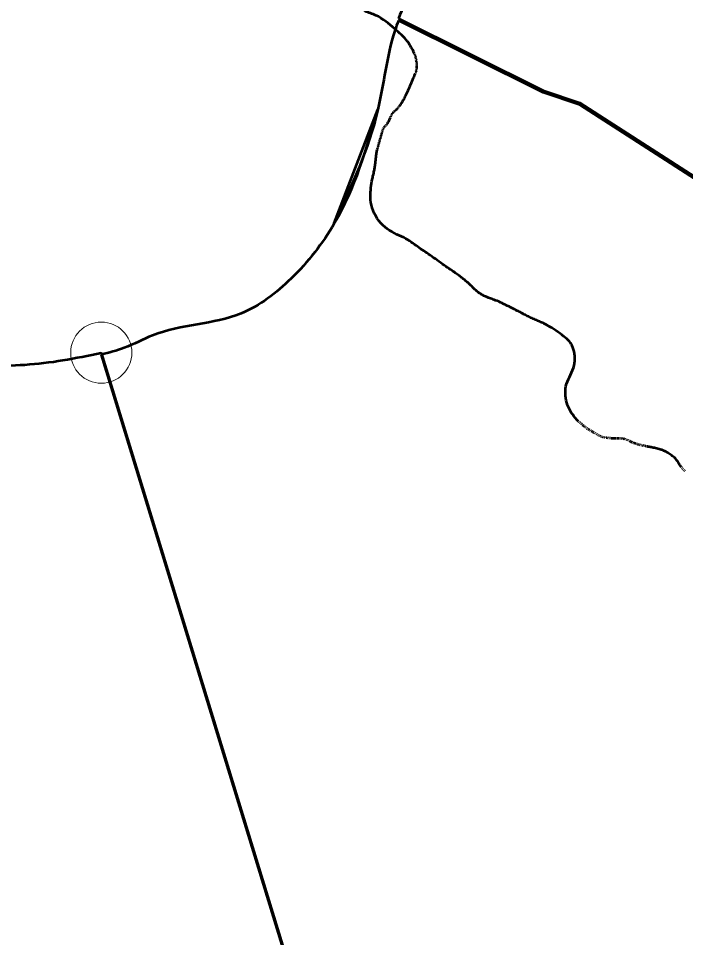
# Model space of a CAD drawing. Extents: x 553962 to 842807, y 8883888 to 9032388.
# Drawn here: x 810360 to 811233, y 9015775 to 9016977 of the extents above; entities that cross this region are included whole.
import ezdxf

# ---------------------------------------------------------------- set-up
doc = ezdxf.new("R2010")
doc.units = 0
doc.header["$LTSCALE"] = 160
doc.header["$PDMODE"] = 32
doc.header["$PDSIZE"] = 80
doc.layers.add('60', color=7, linetype='Continuous', lineweight=13)

msp = doc.modelspace()

# ---------------------------------------------------------------- linework, layer by layer
at = {"layer": '60', "lineweight": 53}
for p, q in [((810857.3, 9016976.9), (810857.3, 9016976.9)), ((810878.9, 9016929.1), (810878.6, 9016929.9)), ((810879.4, 9016927.5), (810879.2, 9016928.3)), ((810879.9, 9016925.8), (810879.7, 9016926.7)), ((810880.3, 9016923.9), (810880.1, 9016924.8)), ((810880.7, 9016922), (810880.5, 9016922.9)), ((810881, 9016920.1), (810880.9, 9016921)), ((810881.2, 9016918.3), (810881.2, 9016919.1)), ((810881.3, 9016916.6), (810881.3, 9016917.4)), ((810880.1, 9016906.4), (810880.4, 9016907.2)), ((810880.6, 9016908), (810880.8, 9016908.7)), ((810881, 9016909.5), (810881.1, 9016910.2)), ((810881.2, 9016910.9), (810881.2, 9016911.6)), ((810881.3, 9016913.7), (810881.4, 9016914.4)), ((810881.3, 9016912.3), (810881.3, 9016913)), ((810881.4, 9016915.1), (810881.4, 9016915.9)), ((810773.4, 9016709), (810830.3, 9016857.6)), ((810853.9, 9016857.1), (810854.3, 9016857.5)), ((810854.7, 9016857.9), (810855.1, 9016858.2)), ((810855.6, 9016858.6), (810856, 9016859.1)), ((810856.4, 9016859.5), (810856.9, 9016860.1)), ((810857.4, 9016860.7), (810858, 9016861.4)), ((810847.2, 9016848.2), (810847.5, 9016849)), ((810847.9, 9016849.8), (810848.2, 9016850.5)), ((810848.6, 9016851.1), (810848.9, 9016851.7)), ((810849.3, 9016852.3), (810849.6, 9016852.9)), ((810850.1, 9016853.4), (810850.5, 9016853.9)), ((810851, 9016854.4), (810851.4, 9016854.9)), ((810851.9, 9016855.4), (810852.4, 9016855.9)), ((810852.9, 9016856.3), (810853.4, 9016856.7)), ((810837.9, 9016833.2), (810838.3, 9016834)), ((810838.8, 9016834.8), (810839.3, 9016835.5)), ((810839.9, 9016836.2), (810840.5, 9016836.9)), ((810841.1, 9016837.5), (810841.7, 9016838.2)), ((810834.1, 9016821.1), (810834.3, 9016822)), ((810834.5, 9016822.8), (810834.7, 9016823.6)), ((810835, 9016824.4), (810835.2, 9016825.3)), ((810835.4, 9016826.1), (810835.6, 9016827)), ((810835.9, 9016827.9), (810836.1, 9016828.8)), ((810836.4, 9016829.7), (810836.8, 9016830.6)), ((810837.1, 9016831.5), (810837.5, 9016832.3)), ((810830.5, 9016808.5), (810830.7, 9016809.2)), ((810830.9, 9016810), (810831.1, 9016810.8)), ((810831.3, 9016811.5), (810831.5, 9016812.3)), ((810831.7, 9016813.2), (810831.9, 9016814)), ((810832.1, 9016814.8), (810832.3, 9016815.6)), ((810832.6, 9016816.4), (810832.8, 9016817.2)), ((810833.1, 9016818), (810833.4, 9016818.8)), ((810833.6, 9016819.5), (810833.9, 9016820.3)), ((810829.6, 9016805.5), (810829.9, 9016806.3)), ((810830.1, 9016807), (810830.3, 9016807.8)), ((810468.6, 9016539.9), (810757, 9015597.1)), ((810468.6, 9016537.3), (810757, 9015594.5)), ((811094.3, 9016448.8), (811093.6, 9016449.3)), ((811095.5, 9016447.8), (811094.9, 9016448.2)), ((811096.6, 9016446.8), (811096.1, 9016447.3)), ((811097.7, 9016445.8), (811097.1, 9016446.3)), ((811098.8, 9016444.8), (811098.2, 9016445.3)), ((811100.1, 9016443.7), (811099.4, 9016444.3)), ((811101.5, 9016442.6), (811100.8, 9016443.2)), ((811103, 9016441.5), (811102.3, 9016442)), ((811104.6, 9016440.4), (811103.8, 9016440.9)), ((811106.2, 9016439.3), (811105.4, 9016439.8)), ((811107.7, 9016438.4), (811106.9, 9016438.9)), ((811109.1, 9016437.6), (811108.4, 9016438)), ((811110.5, 9016436.8), (811109.8, 9016437.2)), ((811111.9, 9016436), (811111.2, 9016436.4)), ((811113.3, 9016435.2), (811112.6, 9016435.6)), ((811114.6, 9016434.4), (811114, 9016434.8)), ((811116, 9016433.6), (811115.3, 9016434)), ((811117.3, 9016432.8), (811116.6, 9016433.2)), ((811118.6, 9016432), (811118, 9016432.4)), ((811119.9, 9016431.3), (811119.2, 9016431.7)), ((811121.1, 9016430.7), (811120.5, 9016431)), ((811122.2, 9016430.2), (811121.7, 9016430.4)), ((811123.2, 9016429.8), (811122.7, 9016430)), ((811124.3, 9016429.5), (811123.8, 9016429.6)), ((811125.5, 9016429.2), (811124.9, 9016429.3)), ((811126.8, 9016429), (811126.1, 9016429.1)), ((811128.3, 9016428.8), (811127.5, 9016428.9)), ((811129.9, 9016428.5), (811129.1, 9016428.7)), ((811131.6, 9016428.3), (811130.7, 9016428.4)), ((811133.1, 9016428.2), (811132.3, 9016428.2)), ((811134.6, 9016428), (811133.8, 9016428.1)), ((811135.9, 9016427.9), (811135.3, 9016427.9)), ((811137.3, 9016427.8), (811136.6, 9016427.8)), ((811138.5, 9016427.7), (811137.9, 9016427.8)), ((811139.8, 9016427.7), (811139.2, 9016427.7)), ((811141, 9016427.7), (811140.4, 9016427.7)), ((811142.2, 9016427.6), (811141.6, 9016427.7)), ((811143.4, 9016427.6), (811142.8, 9016427.6)), ((811144.5, 9016427.6), (811144, 9016427.6)), ((811145.6, 9016427.6), (811145.1, 9016427.6)), ((811146.7, 9016427.6), (811146.2, 9016427.6)), ((811147.7, 9016427.6), (811147.2, 9016427.6)), ((811149.1, 9016427.6), (811148.7, 9016427.6)), ((811150.6, 9016427.4), (811150.1, 9016427.5)), ((811151.7, 9016427.2), (811151.1, 9016427.3)), ((811152.8, 9016427), (811152.2, 9016427.1)), ((811154, 9016426.6), (811153.4, 9016426.8)), ((811155.2, 9016426.2), (811154.6, 9016426.4)), ((811156.5, 9016425.7), (811155.9, 9016426)), ((811157.8, 9016425.1), (811157.2, 9016425.4)), ((811159.2, 9016424.5), (811158.5, 9016424.8)), ((811160.6, 9016423.8), (811159.8, 9016424.1)), ((811162, 9016423.1), (811161.3, 9016423.5)), ((811163.5, 9016422.5), (811162.7, 9016422.8)), ((811165.1, 9016421.8), (811164.3, 9016422.1)), ((811166.7, 9016421.2), (811165.8, 9016421.5)), ((811168.3, 9016420.6), (811167.5, 9016420.9)), ((811170, 9016420.1), (811169.2, 9016420.3)), ((811171.7, 9016419.6), (811170.9, 9016419.9)), ((811173.3, 9016419.2), (811172.5, 9016419.4)), ((811174.8, 9016418.9), (811174.1, 9016419.1)), ((811176.2, 9016418.6), (811175.5, 9016418.7)), ((811177.7, 9016418.3), (811176.9, 9016418.4)), ((811179.2, 9016418), (811178.4, 9016418.1)), ((811180.9, 9016417.6), (811180, 9016417.8)), ((811182.9, 9016417.2), (811181.9, 9016417.4)), ((811228.8, 9016388.3), (811228.2, 9016389)), ((811229.9, 9016387), (811229.4, 9016387.6)), ((811231.2, 9016385.9), (811230.5, 9016386.4)), ((811232.5, 9016384.8), (811231.8, 9016385.3))]:
    msp.add_line(p, q, dxfattribs=at)
at = {"layer": '60', "lineweight": 25}
for p, q in [((810878.2, 9016930.7), (810878.6, 9016929.9)), ((810878.9, 9016929.1), (810879.2, 9016928.3)), ((810879.4, 9016927.5), (810879.7, 9016926.7)), ((810879.9, 9016925.8), (810880.1, 9016924.8)), ((810880.3, 9016923.9), (810880.5, 9016922.9)), ((810880.7, 9016922), (810880.9, 9016921)), ((810881, 9016920.1), (810881.2, 9016919.1)), ((810881.2, 9016918.3), (810881.3, 9016917.4)), ((810880.1, 9016906.4), (810879.8, 9016905.5)), ((810880.6, 9016908), (810880.4, 9016907.2)), ((810881, 9016909.5), (810880.8, 9016908.7)), ((810881.2, 9016910.9), (810881.1, 9016910.2)), ((810881.3, 9016912.3), (810881.2, 9016911.6)), ((810881.3, 9016916.6), (810881.4, 9016915.9)), ((810881.3, 9016913.7), (810881.3, 9016913)), ((810881.4, 9016915.1), (810881.4, 9016914.4)), ((810854.7, 9016857.9), (810854.3, 9016857.5)), ((810855.6, 9016858.6), (810855.1, 9016858.2)), ((810856.4, 9016859.5), (810856, 9016859.1)), ((810857.4, 9016860.7), (810856.9, 9016860.1)), ((810858.6, 9016862.2), (810858, 9016861.4)), ((810847.2, 9016848.2), (810846.8, 9016847.3)), ((810847.9, 9016849.8), (810847.5, 9016849)), ((810848.6, 9016851.1), (810848.2, 9016850.5)), ((810849.3, 9016852.3), (810848.9, 9016851.7)), ((810850.1, 9016853.4), (810849.6, 9016852.9)), ((810851, 9016854.4), (810850.5, 9016853.9)), ((810851.9, 9016855.4), (810851.4, 9016854.9)), ((810852.9, 9016856.3), (810852.4, 9016855.9)), ((810853.9, 9016857.1), (810853.4, 9016856.7)), ((810837.9, 9016833.2), (810837.5, 9016832.3)), ((810838.8, 9016834.8), (810838.3, 9016834)), ((810839.9, 9016836.2), (810839.3, 9016835.5)), ((810841.1, 9016837.5), (810840.5, 9016836.9)), ((810842.3, 9016838.9), (810841.7, 9016838.2)), ((810834.5, 9016822.8), (810834.3, 9016822)), ((810835, 9016824.4), (810834.7, 9016823.6)), ((810835.4, 9016826.1), (810835.2, 9016825.3)), ((810835.9, 9016827.9), (810835.6, 9016827)), ((810836.4, 9016829.7), (810836.1, 9016828.8)), ((810837.1, 9016831.5), (810836.8, 9016830.6)), ((810830.9, 9016810), (810830.7, 9016809.2)), ((810831.3, 9016811.5), (810831.1, 9016810.8)), ((810831.7, 9016813.2), (810831.5, 9016812.3)), ((810832.1, 9016814.8), (810831.9, 9016814)), ((810832.6, 9016816.4), (810832.3, 9016815.6)), ((810833.1, 9016818), (810832.8, 9016817.2)), ((810833.6, 9016819.5), (810833.4, 9016818.8)), ((810834.1, 9016821.1), (810833.9, 9016820.3)), ((810829.6, 9016805.5), (810829.4, 9016804.6)), ((810830.1, 9016807), (810829.9, 9016806.3)), ((810830.5, 9016808.5), (810830.3, 9016807.8))]:
    msp.add_line(p, q, dxfattribs=at)
at = {"layer": '60'}
for p, q in [((810830.3, 9016857.6), (810773.4, 9016709)), ((810468.6, 9016539.9), (810469.3, 9016537.5))]:
    msp.add_line(p, q, dxfattribs=at)
msp.add_lwpolyline([(810856, 9016970.8), (810857.3, 9016974.3), (810857.3, 9016974.3), (810860.8, 9016972.6), (810863.8, 9016973.7), (810857.3, 9016976.9), (810857.3, 9016976.9)], dxfattribs=at)
at = {"layer": '60', "lineweight": 53}
for points in [[(810857.3, 9016976.9), (811046.7, 9016882.8), (811094.7, 9016866.7), (811740.1, 9016451.1), (811810.4, 9016452.8)], [(811740.1, 9016448.5), (811094.7, 9016864.1), (811046.7, 9016880.1), (810857.3, 9016974.3), (810857.3, 9016974.3)], [(810878.2, 9016930.7), (810877.9, 9016931.6), (810877.5, 9016932.5), (810877, 9016933.5), (810876.6, 9016934.6)], [(810858.6, 9016862.2), (810859.2, 9016863), (810859.8, 9016864), (810860.5, 9016864.9), (810861.2, 9016865.9), (810861.8, 9016866.9), (810862.4, 9016867.8), (810863, 9016868.8), (810863.6, 9016869.8), (810864.2, 9016870.8), (810864.9, 9016871.9), (810865.5, 9016873.2), (810866.2, 9016874.6), (810867, 9016876.2), (810867.9, 9016878.1), (810868.8, 9016880.2), (810869.9, 9016882.6), (810870.9, 9016885), (810872, 9016887.6), (810873.1, 9016890.1), (810874.2, 9016892.6), (810875.2, 9016895), (810876.1, 9016897.1), (810877, 9016899), (810877.7, 9016900.7), (810878.3, 9016902.1), (810878.9, 9016903.4), (810879.3, 9016904.5), (810879.8, 9016905.5)], [(810842.3, 9016838.9), (810842.9, 9016839.7), (810843.5, 9016840.5), (810844, 9016841.4), (810844.6, 9016842.4), (810845.1, 9016843.4), (810845.5, 9016844.4), (810846, 9016845.4), (810846.4, 9016846.4), (810846.8, 9016847.3)], [(810820.8, 9016749.6), (810821, 9016752.7), (810821.3, 9016755.7), (810821.7, 9016758.6), (810822.2, 9016761.3), (810822.6, 9016763.9), (810823.1, 9016766.4), (810823.6, 9016768.7), (810824, 9016770.8), (810824.5, 9016772.8), (810824.9, 9016774.6), (810825.2, 9016776.2), (810825.5, 9016777.7), (810825.8, 9016779), (810826, 9016780.4), (810826.3, 9016781.7), (810826.5, 9016783), (810826.7, 9016784.5), (810826.9, 9016786.1), (810827.1, 9016787.8), (810827.3, 9016789.7), (810827.6, 9016791.7), (810827.8, 9016793.7), (810828, 9016795.6), (810828.2, 9016797.5), (810828.5, 9016799.3), (810828.7, 9016800.9), (810829, 9016802.3), (810829.2, 9016803.5), (810829.4, 9016804.6)], [(810901, 9016665.7), (810898.7, 9016667.3), (810896.6, 9016668.8), (810894.4, 9016670.3), (810892.4, 9016671.7), (810890.3, 9016673.1), (810888.3, 9016674.4), (810886.3, 9016675.8), (810884.3, 9016677.1), (810882.3, 9016678.5), (810880.3, 9016679.9), (810878.3, 9016681.4), (810876.2, 9016682.9), (810874, 9016684.4), (810871.8, 9016685.9), (810869.4, 9016687.4), (810866.9, 9016688.8), (810864.2, 9016690.3), (810861.3, 9016691.7), (810858.3, 9016693.1), (810855.2, 9016694.5), (810852.1, 9016696), (810848.9, 9016697.7), (810845.8, 9016699.5), (810842.7, 9016701.6), (810839.7, 9016703.8), (810836.9, 9016706.4), (810834.2, 9016709.2), (810831.7, 9016712.2), (810829.5, 9016715.4), (810827.5, 9016718.8), (810825.7, 9016722.2), (810824.1, 9016725.7), (810822.9, 9016729.2), (810822, 9016732.7), (810821.3, 9016736.2), (810820.9, 9016739.7), (810820.7, 9016743), (810820.7, 9016746.3), (810820.8, 9016749.6)], [(810957.4, 9016622.5), (810956.5, 9016623.4), (810955.5, 9016624.3), (810954.5, 9016625.3), (810953.6, 9016626.2), (810952.6, 9016627.2), (810951.7, 9016628.1), (810950.7, 9016629.1), (810949.7, 9016630), (810948.7, 9016631), (810947.7, 9016631.8), (810946.6, 9016632.7), (810945.6, 9016633.6), (810944.6, 9016634.5), (810943.5, 9016635.3), (810942.5, 9016636.1), (810941.4, 9016636.9), (810940.4, 9016637.8), (810939.3, 9016638.6), (810938.2, 9016639.4), (810937.1, 9016640.2), (810935.9, 9016641.1), (810934.6, 9016642), (810933.3, 9016642.9), (810931.9, 9016643.9), (810930.4, 9016645), (810928.8, 9016646.1), (810927, 9016647.2), (810925.2, 9016648.5), (810923.3, 9016649.8), (810921.3, 9016651.1), (810919.3, 9016652.6), (810917.1, 9016654.1), (810914.9, 9016655.7), (810912.6, 9016657.3), (810910.3, 9016659), (810908, 9016660.7), (810905.6, 9016662.4), (810903.3, 9016664.1), (810901, 9016665.7)], [(811016.3, 9016592.8), (811015, 9016593.4), (811013.7, 9016594.1), (811012.4, 9016594.8), (811011, 9016595.6), (811009.5, 9016596.4), (811007.8, 9016597.2), (811006, 9016598.1), (811004.1, 9016599.1), (811001.9, 9016600.2), (810999.7, 9016601.3), (810997.4, 9016602.4), (810995.1, 9016603.5), (810992.8, 9016604.6), (810990.6, 9016605.7), (810988.4, 9016606.6), (810986.4, 9016607.5), (810984.4, 9016608.2), (810982.6, 9016608.9), (810980.9, 9016609.6), (810979.3, 9016610.2), (810977.7, 9016610.7), (810976.2, 9016611.3), (810974.9, 9016611.8), (810973.5, 9016612.3), (810972.3, 9016612.8), (810971, 9016613.3), (810969.8, 9016613.9), (810968.7, 9016614.4), (810967.6, 9016615), (810966.5, 9016615.6), (810965.5, 9016616.2), (810964.4, 9016616.9), (810963.4, 9016617.6), (810962.4, 9016618.3), (810961.4, 9016619.1), (810960.4, 9016619.9), (810959.4, 9016620.7), (810958.4, 9016621.6), (810957.4, 9016622.5)], [(811083.4, 9016550.9), (811082.2, 9016552.8), (811080.9, 9016554.5), (811079.4, 9016556.2), (811077.7, 9016557.8), (811075.8, 9016559.5), (811073.6, 9016561.2), (811071.2, 9016563.1), (811068.7, 9016564.9), (811066, 9016566.8), (811063.2, 9016568.7), (811060.5, 9016570.6), (811057.8, 9016572.3), (811055.3, 9016573.8), (811053, 9016575.2), (811050.9, 9016576.4), (811049.1, 9016577.3), (811047.5, 9016578.2), (811046, 9016578.8), (811044.6, 9016579.4), (811043.2, 9016580), (811041.9, 9016580.5), (811040.6, 9016581), (811039.2, 9016581.5), (811037.7, 9016582.2), (811036.3, 9016582.8), (811034.8, 9016583.5), (811033.2, 9016584.2), (811031.7, 9016584.9), (811030.2, 9016585.6), (811028.7, 9016586.3), (811027.2, 9016587.1), (811025.7, 9016587.8), (811024.3, 9016588.6), (811022.9, 9016589.3), (811021.5, 9016590), (811020.2, 9016590.7), (811018.8, 9016591.4), (811017.6, 9016592.1), (811016.3, 9016592.8)], [(811092.9, 9016450), (811092.1, 9016450.7), (811091.2, 9016451.6), (811090.2, 9016452.6), (811089.1, 9016453.8), (811087.9, 9016455.3), (811086.6, 9016457), (811085.3, 9016458.9), (811083.8, 9016461), (811082.5, 9016463.4), (811081.1, 9016465.9), (811079.8, 9016468.5), (811078.6, 9016471.3), (811077.6, 9016474.2), (811076.8, 9016477.2), (811076.2, 9016480.3), (811075.8, 9016483.5), (811075.6, 9016486.6), (811075.6, 9016489.8), (811075.9, 9016493), (811076.4, 9016496.1), (811077.2, 9016499.2), (811078.3, 9016502.2), (811079.5, 9016505.2), (811080.8, 9016508.1), (811082.2, 9016511), (811083.6, 9016514), (811084.9, 9016516.9), (811086.1, 9016519.9), (811086.9, 9016523), (811087.6, 9016526.1), (811087.9, 9016529.2), (811087.9, 9016532.4), (811087.8, 9016535.5), (811087.4, 9016538.5), (811086.9, 9016541.4), (811086.2, 9016544.1), (811085.4, 9016546.6), (811084.4, 9016548.8), (811083.4, 9016550.9)], [(811227.6, 9016389.8), (811227, 9016390.7), (811226.4, 9016391.6), (811225.7, 9016392.7), (811225, 9016393.9), (811224.2, 9016395.2), (811223.4, 9016396.5), (811222.5, 9016397.8), (811221.6, 9016399.1), (811220.5, 9016400.4), (811219.5, 9016401.6), (811218.3, 9016402.7), (811217.2, 9016403.8), (811215.9, 9016404.8), (811214.7, 9016405.7), (811213.4, 9016406.5), (811212.2, 9016407.3), (811211, 9016408.1), (811209.8, 9016408.8), (811208.7, 9016409.5), (811207.6, 9016410.1), (811206.6, 9016410.6), (811205.5, 9016411.2), (811204.5, 9016411.7), (811203.4, 9016412.2), (811202.2, 9016412.7), (811200.9, 9016413.1), (811199.6, 9016413.5), (811198.1, 9016413.9), (811196.6, 9016414.3), (811195.1, 9016414.7), (811193.6, 9016415), (811192, 9016415.3), (811190.5, 9016415.7), (811189.1, 9016416), (811187.7, 9016416.2), (811186.4, 9016416.5), (811185.2, 9016416.8), (811184, 9016417), (811182.9, 9016417.2)]]:
    msp.add_lwpolyline(points, dxfattribs=at)
at = {"layer": '60', "lineweight": 25}
msp.add_lwpolyline([(810871.4, 9016944.2), (810872.2, 9016943.1), (810872.8, 9016941.9), (810873.5, 9016940.7), (810874.2, 9016939.4), (810874.8, 9016938.2), (810875.5, 9016936.9), (810876, 9016935.7), (810876.6, 9016934.6)], dxfattribs=at)
at = {"layer": '60', "lineweight": 53}
for points in [[(812108, 9017601.4), (811999.8, 9017600.6), (811903, 9017602.3), (811857.2, 9017603.7), (811832.9, 9017600), (811740.2, 9017633.5), (811675.4, 9017673.1), (811599.2, 9017710.3), (811522.9, 9017725.9), (811452.8, 9017717.3), (811330.3, 9017674.6), (811297.1, 9017656.9), (811260, 9017634.2), (811175.6, 9017572.2), (811055.1, 9017436.6), (810909.2, 9017072.2), (810892.5, 9017049.4), (810857.3, 9016976.9)], [(810876.8, 9016934), (810869.2, 9016946.7), (810852.6, 9016963.2), (810827.8, 9016980.8), (810813.8, 9016986.5), (810802.5, 9016992.6), (810796.4, 9016994.2), (810786.8, 9016996.3), (810772.5, 9016999.2), (810753.6, 9017008.3), (810736.2, 9017017.2), (810717.3, 9017023.9), (810692.8, 9017030.9), (810680.8, 9017033.1), (810658.7, 9017043.9), (810650.4, 9017048.1), (810641.5, 9017053.3), (810636.3, 9017058), (810628.9, 9017066.3), (810623.7, 9017072.4), (810614.1, 9017083.5), (810609.6, 9017087.2), (810600, 9017095.2), (810589.8, 9017101.3), (810573.7, 9017111.5), (810557.4, 9017118.7), (810546.4, 9017120.8), (810523.6, 9017122.6), (810506, 9017124.3), (810493.4, 9017125.6), (810487.1, 9017128.2), (810480.1, 9017133.5), (810470.1, 9017145.6), (810464.5, 9017153.6), (810462.2, 9017162.9), (810462.5, 9017176.2), (810461.9, 9017191.1), (810456.4, 9017203.2), (810451.8, 9017211.7), (810451.2, 9017222.4), (810455, 9017231.7), (810461.9, 9017241.5), (810468.6, 9017250.2), (810489.5, 9017279.6), (810508.1, 9017307.7), (810517.9, 9017323.4), (810535.9, 9017362.3), (810561.5, 9017421.2), (810573.6, 9017463.6), (810582.9, 9017523.7), (810584.4, 9017543.4), (810572.2, 9017563.8), (810557.1, 9017573.3), (810529.8, 9017577.1), (810504.6, 9017579.7)], [(810857.3, 9016974.3), (810852.5, 9016960.5), (810830.3, 9016857.6), (810773.4, 9016709)], [(810830.3, 9016857.6), (810773.4, 9016709), (810716.9, 9016636.8), (810651.7, 9016591.3), (810535.7, 9016562.5), (810498.6, 9016546.1), (810468.6, 9016537.3)], [(810234.1, 9016528.1), (810318.9, 9016522.8), (810418.3, 9016530), (810468.6, 9016539.9)]]:
    msp.add_spline(points, degree=3, dxfattribs=at)
at = {"layer": '60'}
for points in [[(810857.3, 9016976.9), (810892.5, 9017049.4), (810909.2, 9017072.2), (811055.1, 9017436.6), (811175.6, 9017572.2), (811260, 9017634.2), (811297.1, 9017656.9), (811330.3, 9017674.6), (811452.8, 9017717.3), (811522.9, 9017725.9), (811599.2, 9017710.3), (811675.4, 9017673.1), (811740.2, 9017633.5), (811832.9, 9017600), (811857.2, 9017603.7), (811903, 9017602.3), (811999.8, 9017600.6), (812108, 9017601.4)], [(810773.4, 9016709), (810830.3, 9016857.6), (810852.5, 9016960.5), (810856, 9016970.8)], [(810469.3, 9016537.5), (810498.6, 9016546.1), (810535.7, 9016562.5), (810651.7, 9016591.3), (810716.9, 9016636.8), (810773.4, 9016709), (810830.3, 9016857.6)], [(810234.1, 9016528.1), (810318.9, 9016522.8), (810418.3, 9016530), (810468.6, 9016539.9)]]:
    msp.add_spline(points, degree=3, dxfattribs=at)
msp.add_point((810468.6, 9016539.9), dxfattribs=at)

doc.saveas('drawing.dxf')
